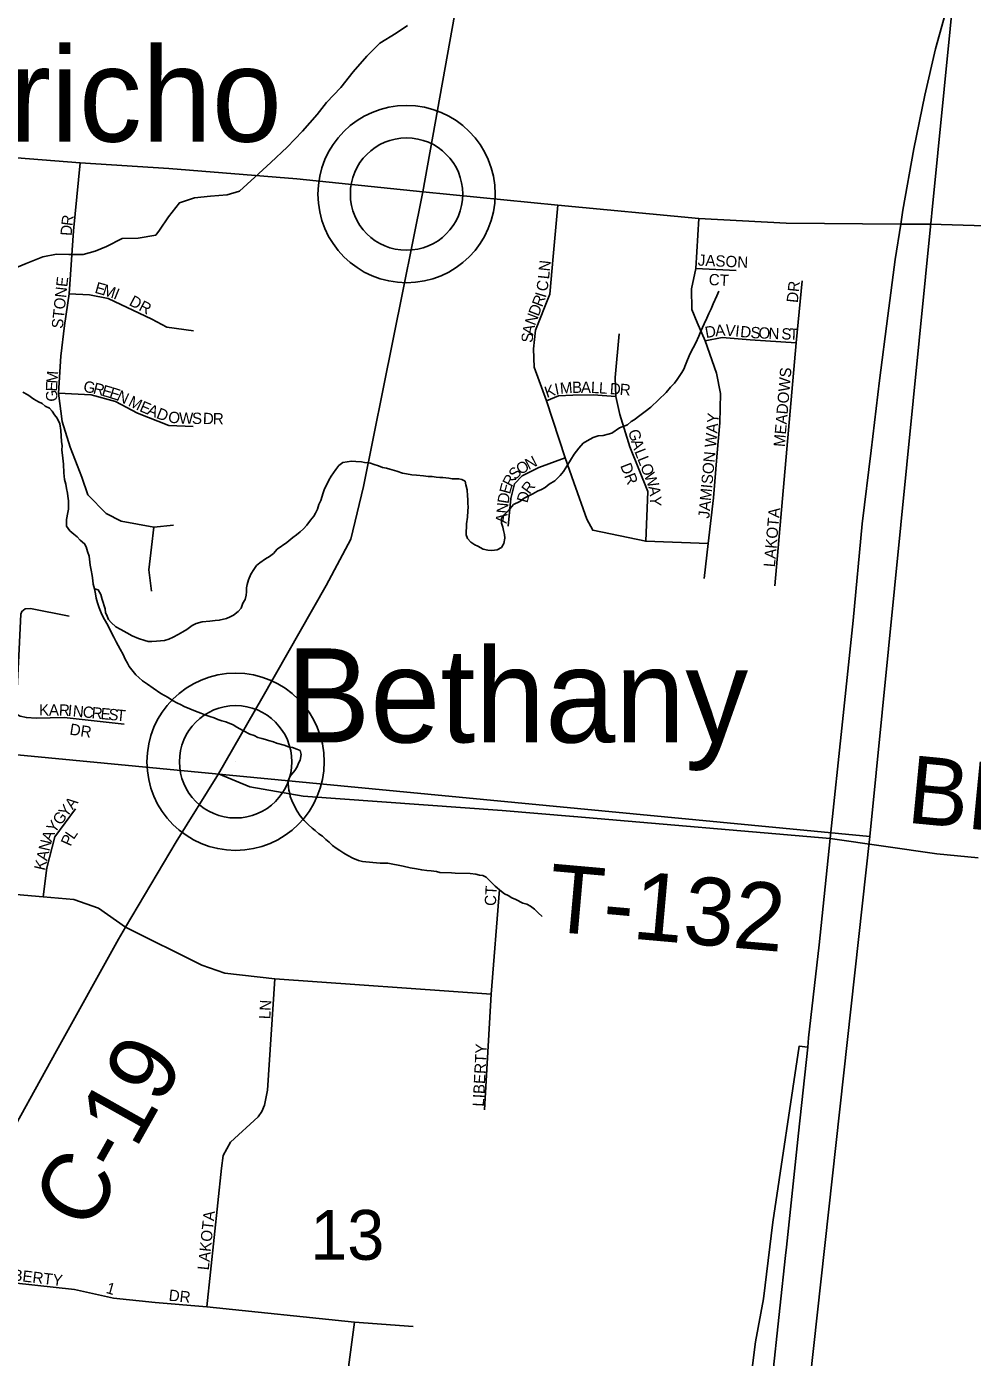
# Model space of a CAD drawing. Extents: x 1310247 to 1552180, y 377264 to 706493.
# Drawn here: x 1438047 to 1442236, y 507093 to 512989 of the extents above; entities that cross this region are included whole.
import ezdxf

# ---------------------------------------------------------------- set-up
doc = ezdxf.new("R2010")
doc.units = 0
for name, color, linetype in [('GM_X_County_Road', 7, 'Continuous'), ('GM_X_County_Road_Text', 7, 'Continuous'), ('GM_X_Interchange_Ramps', 7, 'Continuous'), ('GM_X_Interstate_Route', 7, 'Continuous'), ('GM_X_Minor_River', 7, 'Continuous'), ('GM_X_Section', 7, 'Continuous'), ('GM_X_Section_Text', 7, 'Continuous'), ('GM_X_Township_Road', 7, 'Continuous'), ('GM_X_Township_Road_Text', 7, 'Continuous'), ('GM_X_Township_Subdivision', 7, 'Continuous'), ('GM_X_Township_Subdivision_Text', 7, 'Continuous'), ('GM_X_Unincorporated', 7, 'Continuous'), ('GM_X_Unincorporated_Location', 7, 'Continuous'), ('GM_X_Unincorporated_Text', 7, 'Continuous')]:
    doc.layers.add(name, color=color, linetype=linetype)

msp = doc.modelspace()

# ---------------------------------------------------------------- linework, layer by layer
at = {"layer": 'GM_X_County_Road'}
for points in [[(1439801.5, 512257.4), (1440030.7, 513533.2), (1440362.7, 515115.5), (1440475.6, 515704.5), (1440527, 516054.3), (1440648.2, 517438.6), (1440674.1, 517700.4), (1440721.6, 518164.8), (1440777.7, 518713), (1440939.6, 520406.8), (1441107.1, 522205.8), (1441201.7, 523191)], [(1436091.6, 512311.1), (1436228.8, 512356.8), (1436356.1, 512399.3), (1436438.2, 512419.5), (1436659.7, 512460.6), (1436834, 512467.8), (1437157.1, 512463.8), (1437581.2, 512448.6), (1437833.3, 512421.6), (1438284.2, 512385.5), (1438677, 512360.2), (1439243.3, 512315.2), (1439801.5, 512257.4)], [(1437845.6, 507858.9), (1437924.5, 507994.1), (1438179.3, 508452), (1438453.5, 508946.5), (1438484.5, 508998.8), (1438708.9, 509377.3), (1438896.6, 509678.5), (1439088.4, 510013), (1439374.2, 510513.7), (1439482.9, 510717.8), (1439538.4, 510951.2), (1439801.5, 512257.4)]]:
    msp.add_lwpolyline(points, dxfattribs=at)
at = {"layer": 'GM_X_Interchange_Ramps'}
msp.add_lwpolyline([(1441506.9, 508468.4), (1441468.2, 508471.5), (1441352.8, 507692.8), (1441310.2, 507352.5), (1441275.5, 507161.6), (1441222.5, 506741.4), (1441164.4, 506207.6), (1441110.1, 505684.4), (1441097.8, 505574.2), (1441081, 505480.1), (1441063.7, 505417.6), (1441032.5, 505321.3), (1440974.3, 505199.7), (1440871.1, 505022.5), (1440807.6, 504913.3), (1440789.4, 504882.9), (1440747.7, 504794.4), (1440715.6, 504699.7), (1440706.6, 504664), (1440686.1, 504592.1), (1440671.3, 504535.7), (1440656.6, 504464.3), (1440633.1, 504214.5), (1440628.6, 504179)], dxfattribs=at)
at = {"layer": 'GM_X_Interstate_Route'}
for points in [[(1441918.9, 512113.8), (1441928.7, 512175.4), (1441976.2, 512447.1), (1442024.9, 512684.7), (1442073.1, 512890.3), (1442133.5, 513109.6)], [(1441412.7, 507582.3), (1441422, 507666.1), (1441466.4, 508086.3), (1441506.9, 508468.4), (1441510.9, 508508.5), (1441557.2, 508920.6), (1441606.7, 509392.8), (1441661.1, 509909), (1441708.1, 510357.2), (1441748.7, 510785.5), (1441787.2, 511111.5), (1441825.5, 511421.5), (1441861.3, 511707.6), (1441894.3, 511957.5), (1441918.9, 512113.8)], [(1441210.9, 505612.9), (1441216.7, 505677.8), (1441240, 505938.4), (1441271.8, 506265.6), (1441330.2, 506800.4), (1441345.9, 506965.8), (1441382.8, 507312), (1441408.5, 507544.5), (1441412.7, 507582.3)]]:
    msp.add_lwpolyline(points, dxfattribs=at)
at = {"layer": 'GM_X_Minor_River'}
for points in [[(1438619.1, 512065.6), (1438636, 512086.8), (1438675.8, 512146), (1438723.8, 512208.9), (1438790.7, 512231.1), (1438861.2, 512237.2), (1438935.6, 512243.1), (1438990.3, 512259.7), (1439058.4, 512322.1), (1439128.5, 512386.4), (1439200.7, 512454.7), (1439269, 512525.1), (1439333.4, 512599.6), (1439375.1, 512652.7), (1439439.3, 512719.2), (1439493.5, 512788), (1439553.8, 512858.6), (1439611.6, 512915.2), (1439683.2, 512959.4), (1439734.4, 512994.1)], [(1437269.6, 511764.2), (1437295.5, 511760.4), (1437372, 511774.4), (1437435.9, 511762.7), (1437497.7, 511751), (1437547.4, 511809.8), (1437605.2, 511870.4), (1437670, 511890.7), (1437746.3, 511896.6), (1437816.6, 511900.8), (1437868.8, 511903.4), (1437919.2, 511912.1), (1437991.5, 511918.1), (1438044.2, 511938.8), (1438119.2, 511968.8), (1438179.7, 511981.2), (1438233.8, 511979.8), (1438297.9, 511980), (1438350.5, 511994.7), (1438401.2, 512015.4), (1438470.3, 512049.6), (1438540.5, 512051.7), (1438619.1, 512065.6)], [(1440001.6, 510894.4), (1440001.3, 510878.3), (1440002.9, 510860.2), (1440000.6, 510844.2), (1440000.1, 510816.1), (1439995.5, 510786.1), (1439994.5, 510738), (1440000.2, 510721.8), (1440013.9, 510705.5), (1440031.7, 510693.1), (1440045.7, 510686.8), (1440069.5, 510674.3), (1440089.4, 510669.9), (1440107.4, 510667.5), (1440131.6, 510671), (1440149.8, 510680.7), (1440160.2, 510698.5), (1440164.7, 510722.5), (1440163, 510738.6), (1440159.3, 510756.8), (1440155.6, 510770.9), (1440149.9, 510789), (1440150.4, 510811.1), (1440164.7, 510828.9), (1440181.1, 510844.6), (1440203.7, 510872.2), (1440232, 510885.7), (1440250.3, 510899.4), (1440268.6, 510909), (1440288.8, 510918.7), (1440309.1, 510930.3), (1440327.3, 510937.9), (1440343.5, 510947.6), (1440361.8, 510961.3), (1440386.2, 510976.9), (1440410.7, 511000.5), (1440425.1, 511018.2), (1440439.6, 511042), (1440456.1, 511067.8), (1440472.7, 511095.5), (1440493.3, 511121.2), (1440511.7, 511142.9), (1440530, 511154.5), (1440556.4, 511168), (1440578.6, 511175.6), (1440600.6, 511177.2), (1440622.8, 511182.8), (1440639, 511188.4), (1440673.5, 511211.8), (1440707.9, 511225.2), (1440724.2, 511238.9), (1440738.4, 511246.6), (1440762.8, 511266.2), (1440787.2, 511283.8), (1440811.6, 511303.3), (1440879.1, 511368.2), (1440899.6, 511391.8), (1440916, 511409.6), (1440928.3, 511425.4), (1440949, 511457), (1440957.3, 511470.9), (1440965.7, 511490.8), (1440974.2, 511512.7), (1440986.7, 511540.5), (1440999.3, 511566.4), (1441011.7, 511588.2), (1441024.3, 511618), (1441032.8, 511639.9), (1441041.1, 511655.8), (1441047.4, 511671.7), (1441060, 511697.6), (1441068.4, 511717.5), (1441078.8, 511739.3), (1441087.3, 511761.2), (1441104, 511797), (1441112.4, 511816.9)], [(1438029.9, 511369.6), (1438051.7, 511357.1), (1438079.4, 511338.5), (1438099.2, 511326.1), (1438115.1, 511319.8), (1438128.9, 511307.4), (1438148.8, 511299), (1438160.5, 511284.7), (1438170.2, 511268.5), (1438182, 511254.2), (1438193.5, 511229.9), (1438199, 511199.7), (1438202, 511151.5), (1438203.7, 511131.4), (1438203.3, 511113.3), (1438206.6, 511077.1), (1438210.1, 511051), (1438211.4, 511012.8), (1438214.8, 510982.7), (1438220.4, 510962.5), (1438224, 510942.4), (1438227.6, 510922.2), (1438229.4, 510908.1), (1438233, 510888), (1438232.3, 510851.9), (1438229.9, 510835.9), (1438223.3, 510806), (1438222.8, 510775.9), (1438238.4, 510755.5), (1438256.2, 510741.1), (1438270, 510728.8), (1438283.7, 510714.4), (1438303.4, 510698), (1438311.2, 510683.8), (1438316.8, 510663.6), (1438324.4, 510643.4), (1438327.6, 510603.2), (1438333.2, 510581), (1438336.8, 510556.9), (1438340.3, 510534.7), (1438342, 510518.6), (1438347.7, 510498.5), (1438351.2, 510476.3), (1438354.8, 510456.2), (1438360.5, 510436), (1438368.1, 510413.8), (1438377.6, 510391.5), (1438385.3, 510373.3), (1438402.8, 510344.9), (1438410.5, 510328.7), (1438418.2, 510312.5), (1438433.7, 510284.1), (1438443.3, 510263.8), (1438453, 510247.5), (1438460.7, 510231.3), (1438474.3, 510207), (1438483.9, 510186.7), (1438493.6, 510168.5), (1438501.3, 510154.3), (1438518.9, 510131.9), (1438530.7, 510117.6), (1438544.5, 510105.3), (1438560.2, 510090.9), (1438582, 510076.4), (1438607.7, 510057.8), (1438641.4, 510035.1), (1438673.1, 510016.4), (1438692.9, 510003.9), (1438714.7, 509991.5), (1438728.6, 509985.2), (1438744.5, 509976.8), (1438770.3, 509966.3), (1438794.2, 509955.8), (1438818.1, 509947.2), (1438840, 509938.8), (1438857.9, 509932.4), (1438877.8, 509926), (1438893.7, 509919.6), (1438911.7, 509913.2), (1438929.6, 509908.9), (1438961.5, 509896.2), (1438977.3, 509885.8), (1439007, 509869.2), (1439034.8, 509854.6), (1439054.8, 509848.1), (1439070.6, 509839.8), (1439088.6, 509835.4)], [(1438347.7, 510498.5), (1438363.6, 510494.1), (1438375.2, 510473.8), (1438380.8, 510451.7), (1438394, 510409.2), (1438395.7, 510393.2), (1438403.4, 510377), (1438409.2, 510362.8), (1438420.9, 510348.5), (1438442.6, 510330), (1438464.4, 510317.5), (1438490.2, 510303), (1438514, 510290.5), (1438541.8, 510277.9), (1438569.7, 510269.3), (1438585.7, 510264.9), (1438601.7, 510264.6), (1438621.8, 510266.2), (1438658, 510269.5), (1438676.1, 510275.1), (1438696.4, 510284.8), (1438718.7, 510296.3), (1438738.9, 510308), (1438757.2, 510317.6), (1438779.6, 510335.2), (1438797.8, 510344.9), (1438824, 510352.4), (1438858.2, 510355.7), (1438882.3, 510357.2), (1438900.3, 510358.9), (1438932.6, 510366.2), (1438948.8, 510374), (1438962.9, 510381.7), (1438983.3, 510397.3), (1438997.6, 510413.1), (1439004.1, 510435), (1439014.4, 510450.9), (1439018.8, 510470.8), (1439021.1, 510484.8), (1439021.5, 510502.9), (1439023.7, 510516.9), (1439030.2, 510538.8), (1439040.7, 510562.7), (1439053.1, 510584.5), (1439065.5, 510602.3), (1439079.8, 510614.1), (1439104.2, 510631.6), (1439122.4, 510641.3), (1439140.7, 510655), (1439157.2, 510674.7), (1439199.8, 510703.9), (1439226.3, 510725.5), (1439242.6, 510737.2), (1439258.9, 510750.9), (1439273.2, 510764.6), (1439287.6, 510780.4), (1439304, 510802.1), (1439318.4, 510819.9), (1439326.7, 510833.8), (1439335.1, 510851.7), (1439341.5, 510871.6), (1439349.8, 510889.5), (1439360.5, 510923.4), (1439366.9, 510941.3), (1439373.2, 510955.2), (1439385.7, 510979.1), (1439396.1, 510996.9), (1439406.4, 511012.7), (1439416.7, 511026.6), (1439429.1, 511044.4), (1439447.4, 511058.1), (1439485.6, 511063.3), (1439505.6, 511062.9), (1439529.6, 511060.4), (1439543.6, 511058.1), (1439569.6, 511055.6), (1439585.6, 511049.2), (1439605.5, 511042.8), (1439623.4, 511036.4), (1439641.4, 511032.1), (1439655.3, 511027.8), (1439687.2, 511019.1), (1439711.1, 511010.6), (1439729.1, 511008.2), (1439753.1, 511003.7), (1439773.1, 511001.3), (1439805.1, 510998.7), (1439825.1, 510996.2), (1439843.2, 510995.9), (1439861.2, 510993.5), (1439877.2, 510991.2), (1439891.2, 510990.9), (1439917.2, 510988.4), (1439931.2, 510986.1), (1439961.3, 510985.5), (1439975.3, 510983.2), (1439989.1, 510974.9), (1439992.8, 510958.8), (1439998.4, 510936.6), (1439999.9, 510910.5), (1440001.6, 510894.4)], [(1439088.6, 509835.4), (1439104.6, 509831.1), (1439118.5, 509826.8), (1439140.4, 509820.3), (1439154.3, 509814), (1439188.3, 509805.3), (1439206.2, 509798.9), (1439224.1, 509794.6), (1439244.1, 509788.1), (1439258, 509781.8), (1439263.6, 509763.7), (1439259.2, 509739.7), (1439250.9, 509725.8), (1439244.5, 509709.9), (1439234.2, 509694), (1439213.6, 509668.4), (1439207.3, 509652.5), (1439205, 509636.5), (1439208.4, 509606.3), (1439212.2, 509592.2), (1439213.9, 509578.1), (1439221.6, 509559.9), (1439233.1, 509535.6), (1439244.7, 509513.3), (1439258.3, 509492.9), (1439276, 509472.5), (1439293.7, 509454.1), (1439311.4, 509437.7), (1439325.2, 509427.4), (1439341, 509413), (1439356.8, 509402.7), (1439372.6, 509388.3), (1439386.4, 509376), (1439402.1, 509361.6), (1439417.9, 509349.2), (1439433.8, 509338.9), (1439451.6, 509326.5), (1439469.4, 509316.1), (1439491.3, 509305.6), (1439517.1, 509295.1), (1439535.1, 509290.7), (1439581.1, 509285.8), (1439613.1, 509283.1), (1439647.2, 509282.4), (1439715.1, 509269), (1439745.1, 509262.4), (1439773.1, 509257.8), (1439797, 509253.3), (1439819, 509250.8), (1439839, 509248.4), (1439863.1, 509246), (1439877, 509241.6), (1439929.1, 509240.6), (1439945.1, 509238.3), (1440011.3, 509236.9), (1440037.3, 509234.4), (1440053.2, 509230.1), (1440067.2, 509227.8), (1440083.1, 509221.4), (1440122.4, 509180.5), (1440150.1, 509157.9), (1440163.9, 509147.6), (1440179.8, 509139.2), (1440195.6, 509128.9), (1440213.5, 509122.5), (1440245.3, 509105.8), (1440263.2, 509101.4), (1440279.1, 509093.1), (1440296.9, 509078.7), (1440312.6, 509062.3), (1440330.3, 509045.9)]]:
    msp.add_lwpolyline(points, dxfattribs=at)
at = {"layer": 'GM_X_Section'}
for points in [[(1437020.5, 515414.9), (1442329.9, 514911.3), (1441781.3, 509400.8), (1436430.5, 509913.8)], [(1436430.5, 509913.8), (1441781.3, 509400.8), (1441200.9, 504112.2), (1435955.9, 504591.9), (1435826, 504598.7)]]:
    msp.add_lwpolyline(points, close=True, dxfattribs=at)
at = {"layer": 'GM_X_Township_Road'}
for points in [[(1439801.5, 512257.4), (1440400, 512197.6), (1441024.9, 512138.8), (1441411.7, 512118.9), (1441918.9, 512113.8), (1442049.1, 512114.1), (1442438.6, 512102.2), (1442770.8, 512084.7), (1445635.3, 511833.5), (1445879.2, 511820.8), (1446260.7, 511784.3), (1447427, 511678.3)], [(1438896.6, 509678.5), (1439035.2, 509621.1), (1439272.3, 509579.4), (1440153, 509516.5), (1440469, 509489.6)], [(1440469, 509489.6), (1440470.2, 509489.5), (1441606.7, 509392.8), (1442078.1, 509324.5), (1442262.1, 509307.2)], [(1439499.5, 507249.1), (1439421.8, 506673.2), (1439390.9, 506579.1), (1439360, 506485), (1439252, 506393.6), (1439122.5, 506349.3), (1438989.4, 506349.7), (1438027.5, 506480.2), (1437759.6, 506520), (1437655.6, 506584.3), (1437600.2, 506648.5), (1437555.9, 506745.9), (1437520.5, 506834.5), (1437444.3, 506914.9), (1437420.8, 506945.7), (1437384.4, 506973.2), (1437310, 507025.4)]]:
    msp.add_lwpolyline(points, dxfattribs=at)
at = {"layer": 'GM_X_Township_Subdivision'}
for points in [[(1438284.2, 512385.5), (1438254.5, 512084), (1438234.7, 511805.6), (1438214.9, 511664.7), (1438198.4, 511529.4), (1438187.3, 511365.4), (1438203.8, 511238.9), (1438240.2, 511125.6), (1438290.8, 510993.5), (1438318.3, 510915.4), (1438398.6, 510831.8), (1438465.8, 510797.7), (1438610.5, 510770.8), (1438696.8, 510780)], [(1440400, 512197.6), (1440379.3, 511970.6), (1440363.9, 511803.4), (1440300.7, 511644.1), (1440291.6, 511561), (1440295.7, 511480.5), (1440350.3, 511331.8), (1440433, 511078), (1440471.2, 510968.7), (1440527.9, 510806.7), (1440554.7, 510757.4), (1440789.3, 510709.4), (1441066.4, 510699.1)], [(1441048.5, 510543.4), (1441066.4, 510699.1), (1441088.8, 510901.9), (1441105.6, 511101.3), (1441118, 511233.6), (1441120.2, 511363.5), (1441103.4, 511454.3), (1441051.8, 511596.5), (1441017.1, 511678.3), (1440993.6, 511735.5), (1440992.5, 511827.4), (1441011.5, 511918.1), (1441024.9, 512138.8)], [(1441011.5, 511918.1), (1441189.6, 511909.1)], [(1441361.3, 510511.6), (1441456.1, 511587.5), (1441482, 511862.6)], [(1438234.7, 511805.6), (1438326, 511800.1), (1438408.5, 511784.7), (1438601.1, 511692.3), (1438668.2, 511658.1), (1438785.9, 511640.5)], [(1440789.3, 510709.4), (1440798.6, 510928.8), (1440719.5, 511127.8), (1440674.3, 511270.5), (1440656.3, 511350.1), (1440653.6, 511434), (1440671.6, 511627.8)], [(1441051.8, 511596.5), (1441128.3, 511611.9), (1441252.5, 511601.5), (1441456.1, 511587.5)], [(1438187.3, 511365.4), (1438332.2, 511357.1), (1438440.2, 511328.1), (1438537.2, 511276.6), (1438676.4, 511221.7), (1438784.9, 511218)], [(1440350.3, 511331.8), (1440402.8, 511352.8), (1440466.1, 511356.6), (1440556.1, 511357.7), (1440656.3, 511350.1)], [(1440180.4, 510775.5), (1440191, 510897.7), (1440208.4, 510963.6), (1440241.2, 510999), (1440316.1, 511035.5), (1440433, 511078)], [(1438600, 510487.4), (1438587.9, 510583.1), (1438600, 510683.2), (1438610.5, 510770.8)], [(1438478.8, 509898.7), (1438212.8, 509928), (1438089.1, 509925.9), (1438045.6, 509928), (1438018.1, 509934.4), (1438002, 509943), (1438002, 510001), (1438013.5, 510231.6), (1438020.4, 510385.5), (1438025, 510398.4), (1438041, 510409.1), (1438063.9, 510411.3), (1438235.6, 510376.4)], [(1438119.8, 509134.1), (1438136.2, 509262.4), (1438172.4, 509398.9), (1438262.9, 509523.9)], [(1437863.1, 509155.4), (1438119.8, 509134.1), (1438256.3, 509122.5), (1438364.9, 509083.1), (1438484.5, 508998.8)], [(1440075.1, 508190.2), (1440104.6, 508702.2), (1440140.8, 509166.5)], [(1438484.5, 508998.8), (1438822.5, 508831.3), (1438924.4, 508795), (1439146.4, 508770.1), (1440104.6, 508702.2)], [(1438845.7, 507317.2), (1438909.9, 507931.1), (1438917.7, 507987.5), (1438949.8, 508046.2), (1439072.7, 508158.8), (1439088.8, 508182.5), (1439099.8, 508211.4), (1439113.1, 508277.4), (1439146.4, 508770.1)], [(1437631.7, 507492.2), (1437746.4, 507452.5), (1437905.4, 507432.3), (1438258.6, 507394.3), (1438431.6, 507355.9), (1438616.5, 507337.1), (1438845.7, 507317.2), (1439499.5, 507249.1), (1439758.5, 507230.8)]]:
    msp.add_lwpolyline(points, dxfattribs=at)
at = {"layer": 'GM_X_Unincorporated'}
for centre, radius in [((1439729.9, 512247.1), 392.8), ((1439729.9, 512247.1), 249), ((1438972.5, 509732.1), 392.8), ((1438972.5, 509732.1), 249)]:
    msp.add_circle(centre, radius, dxfattribs=at)
at = {"layer": 'GM_X_Unincorporated_Location'}
for p, q in [((1439729.9, 512247.1), (1439729.9, 512247.1)), ((1438972.5, 509732.1), (1438972.5, 509732.1))]:
    msp.add_line(p, q, dxfattribs=at)

# ---------------------------------------------------------------- texts
at = {"layer": 'GM_X_County_Road_Text'}
msp.add_text('C-19', height=300, rotation=60.68086, dxfattribs=at).set_placement((1438322.5, 507643.5))
at = {"layer": 'GM_X_Section_Text'}
msp.add_text('13', height=221, rotation=0.00001, dxfattribs=at).set_placement((1439302.7, 507525.6))
at = {"layer": 'GM_X_Township_Road_Text'}
for s, rotation, p in [('BETHANY', 354.48751, (1441940.3, 509462.9)), ('T-132', 354.93238, (1440347.9, 508982.2))]:
    msp.add_text(s, height=300, rotation=rotation, dxfattribs=at).set_placement(p)
at = {"layer": 'GM_X_Township_Subdivision_Text'}
for s, rotation, p in [('D', 85.78902, (1438246.1, 512060.7)), ('R', 82.35239, (1438249.2, 512103.8)), ('JASON', 357.33588, (1441019.1, 511930.3)), ('N', 83.98271, (1440364.3, 511903.2)), ('STONE', 83.77219, (1438206.6, 511649.1)), ('C', 82.33687, (1440353.8, 511814.2)), ('L', 83.9917, (1440360.6, 511868.2)), ('CT', 356.82185, (1441067.2, 511844.4)), ('DR', 83.98829, (1441462.5, 511763.5)), ('E', 344.12779, (1438345.6, 511810.6)), ('M', 341.86744, (1438378.9, 511801.1)), ('I', 337.52475, (1438428.1, 511785.1)), ('I', 73.58621, (1440345.8, 511785)), ('DR', 332.10096, (1438497.2, 511757)), ('D', 68.92717, (1440314.3, 511702.8)), ('R', 68.92238, (1440330.1, 511743.8)), ('N', 69.26614, (1440298.8, 511661.7)), ('S', 85.10362, (1440287.7, 511587.1)), ('A', 78.35786, (1440290.5, 511620.6)), ('D', 10.26184, (1441056.5, 511608.9)), ('A', 4.87981, (1441098.5, 511616.6)), ('V', 354.93321, (1441140.1, 511620.3)), ('I', 353.95668, (1441183.7, 511616.5)), ('D', 354.40058, (1441206, 511614.1)), ('S', 356.86055, (1441252.1, 511609.6)), ('O', 357.67911, (1441288, 511607.7)), ('N', 357.7072, (1441332, 511605.9)), ('S', 357.70448, (1441389.2, 511603.6)), ('T', 357.71206, (1441424.4, 511602.2)), ('M', 85.8709, (1438183.1, 511406.6)), ('MEADOWS', 85.12067, (1441405.3, 511125.3)), ('E', 87.36269, (1438181.5, 511371.7)), ('G', 350.49276, (1438295.7, 511371.5)), ('R', 345.51909, (1438338, 511364.5)), ('E', 344.11465, (1438376, 511354.6)), ('E', 342.39011, (1438409.5, 511345.1)), ('K', 18.35546, (1440350.9, 511343.8)), ('I', 11.61852, (1440391.2, 511357.3)), ('M', 4.87784, (1440411.2, 511361.5)), ('B', 0.70432, (1440462.9, 511365.9)), ('A', 359.50825, (1440502.2, 511366.4)), ('L', 357.3627, (1440545.7, 511366)), ('L', 356.13141, (1440580.6, 511364.4)), ('D', 355.70817, (1440628.8, 511361.1)), ('R', 355.70565, (1440672.6, 511357.8)), ('G', 94.0685, (1438184.6, 511329.4)), ('N', 335.42942, (1438441.6, 511335.1)), ('M', 334.0345, (1438493.4, 511310.9)), ('E', 337.12187, (1438543.5, 511286.6)), ('A', 338.11782, (1438576.8, 511272.5)), ('D', 338.214, (1438617.7, 511256.1)), ('O', 352.16847, (1438671.4, 511236.4)), ('W', 359.21013, (1438721.7, 511229.9)), ('S', 359.09842, (1438778.9, 511229.1)), ('D', 359.09194, (1438827.3, 511228.3)), ('R', 359.08927, (1438871.3, 511227.6)), ('JAMISON WAY', 84.7004, (1441070.9, 510808.5)), ('G', 285.10178, (1440711, 511197.3)), ('A', 288.48414, (1440723.4, 511151.7)), ('L', 291.63289, (1440738.4, 511107.2)), ('S', 46.04338, (1440212.2, 510978.4)), ('O', 31.07058, (1440233.9, 511001.6)), ('N', 27.2933, (1440270.9, 511023.9)), ('DR', 291.25081, (1440675.4, 511044.2)), ('L', 291.63289, (1440751.3, 511074.4)), ('O', 291.62654, (1440764.3, 511041.7)), ('R', 62.3325, (1440196, 510946.4)), ('W', 291.6304, (1440780.5, 511000.8)), ('D', 81.13418, (1440181.1, 510873.1)), ('E', 74.45614, (1440187.6, 510915.1)), ('D', 74.08162, (1440264.6, 510876)), ('R', 53.21024, (1440274.5, 510914)), ('A', 279.28625, (1440800.9, 510950.4)), ('N', 84.83524, (1440177.3, 510830.1)), ('Y', 270.41527, (1440807.8, 510909)), ('A', 84.83524, (1440173.3, 510786.3)), ('LAKOTA', 84.98765, (1441361.3, 510592.9)), ('K', 359.9235, (1438101.5, 509937.1)), ('A', 359.9235, (1438145.5, 509937)), ('R', 357.64388, (1438189, 509937)), ('I', 354.81349, (1438227.9, 509935.4)), ('N', 354.50579, (1438249.7, 509933.4)), ('C', 354.47909, (1438293.5, 509929.2)), ('R', 354.467, (1438332.9, 509925.4)), ('E', 354.4725, (1438372.4, 509921.6)), ('S', 354.4725, (1438407.4, 509918.2)), ('T', 354.4725, (1438442.4, 509914.8)), ('DR', 351.03269, (1438234.9, 509852.9)), ('A', 52.35265, (1438250.8, 509517.4)), ('G', 52.36078, (1438197, 509447.7)), ('Y', 52.3541, (1438223.9, 509482.5)), ('Y', 53.71149, (1438171.2, 509412.5)), ('N', 76.91528, (1438147.4, 509333.4)), ('A', 68.65725, (1438156.8, 509374.5)), ('P', 65.6838, (1438241.4, 509354.6)), ('L', 55.17697, (1438254.7, 509384.6)), ('A', 76.91558, (1438137.5, 509290.6)), ('K', 76.91528, (1438127.5, 509247.7)), ('CT', 86.63541, (1440124.9, 509092.2)), ('LN', 86.98298, (1439126.1, 508590.6)), ('LIBERTY', 87.0889, (1440072.1, 508203.4)), ('LAKOTA', 83.99228, (1438853.4, 507477.9)), ('LIBERTY', 353.23386, (1437926.5, 507441.6)), ('1', 343.78226, (1438395.2, 507379.5)), ('DR', 353.9889, (1438674.4, 507344.8))]:
    msp.add_text(s, height=50, rotation=rotation, dxfattribs=at).set_placement(p)
at = {"layer": 'GM_X_Unincorporated_Text'}
for s, p in [('Jericho', (1437379.9, 512479.5)), ('Bethany', (1439197.1, 509817.5))]:
    msp.add_text(s, height=417, rotation=0.00001, dxfattribs=at).set_placement(p)

doc.saveas('drawing.dxf')
